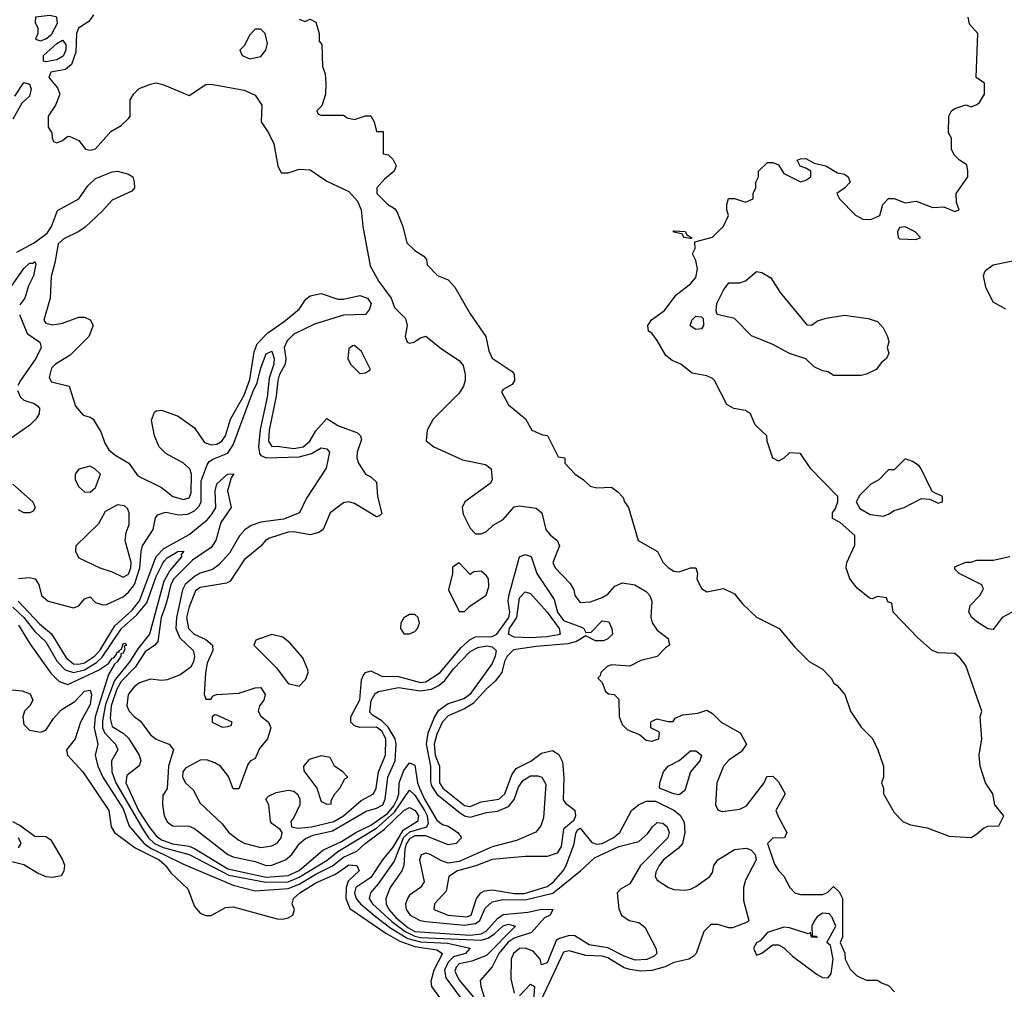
# Model space of a CAD drawing. Header units: inches. Extents: x 2380249 to 2585472, y 382747 to 546448.
# Tile 522 of 626: x 2529475 to 2533050, y 466420 to 469940. Entities that reach past the tile are written whole.
import ezdxf

# ---------------------------------------------------------------- set-up
doc = ezdxf.new("R2010")
doc.units = ezdxf.units.IN
doc.header["$MEASUREMENT"] = 0
doc.layers.add('C5426', color=7, linetype='Continuous')
doc.layers.add('C5436', color=7, linetype='Continuous')

msp = doc.modelspace()

# ---------------------------------------------------------------- linework, layer by layer
at = {"layer": 'C5426', "color": 4}
for points, elevation in [([(2529583.8, 469956.2), (2529532, 469950), (2529531.3, 469930), (2529541, 469910), (2529541, 469890), (2529532, 469870), (2529550, 469864), (2529570, 469870.8), (2529590, 469886.4), (2529612.3, 469927.7), (2529609.2, 469950)], 32), ([(2529570, 469787.4), (2529561.2, 469790), (2529560.5, 469810), (2529610, 469853.8), (2529630, 469866), (2529642, 469850), (2529641.8, 469830), (2529632.5, 469807.5), (2529610, 469795.3)], 28), ([(2529730, 468319), (2529690, 468308.7), (2529676, 468290), (2529676, 468270), (2529690, 468244.7), (2529710, 468226), (2529730, 468224.7), (2529750, 468242), (2529768, 468290), (2529748, 468310)], 28), ([(2529830, 468179), (2529785.4, 468154.6), (2529761, 468110), (2529678.8, 468030), (2529677.3, 468010), (2529690, 467987.3), (2529766, 467950), (2529810, 467936.3), (2529850, 467916.3), (2529870, 467928), (2529878.3, 467950), (2529878.9, 467970), (2529858, 468050), (2529860.9, 468079.1), (2529871.8, 468108.2), (2529872, 468150), (2529865.6, 468165.6), (2529855.5, 468175.5)], 28)]:
    msp.add_lwpolyline(points, close=True, dxfattribs=dict(at, elevation=elevation))
for points, elevation in [([(2529742.5, 469957.5), (2529726, 469934), (2529687.6, 469910), (2529680.8, 469890), (2529678, 469822), (2529662.8, 469777.3), (2529640.7, 469759.3), (2529588.2, 469750), (2529580.7, 469730), (2529612.5, 469692.5), (2529621, 469670), (2529604.7, 469630), (2529578, 469590), (2529578, 469550), (2529591.3, 469530), (2529592, 469512), (2529598, 469498), (2529610, 469494), (2529630, 469502), (2529650, 469518), (2529656.9, 469516.9), (2529690, 469502), (2529714, 469470), (2529730, 469466.8), (2529750, 469472), (2529805.6, 469534.4), (2529843.1, 469556.9), (2529870, 469582), (2529875.3, 469590), (2529875.3, 469650), (2529888.9, 469671.1), (2529909.1, 469690.9), (2529950, 469706.8), (2529970, 469711), (2529990, 469706.8), (2530000, 469702.6)], 32), ([(2529457, 469663), (2529490, 469712.4), (2529510, 469706.8), (2529516, 469690), (2529510, 469662.9), (2529482.4, 469637.6), (2529450, 469579.6)], 28), ([(2529464, 469096), (2529527, 469130), (2529574.3, 469165.7), (2529589.6, 469190), (2529612.3, 469247.7), (2529689.6, 469290), (2529722.4, 469337.6), (2529750, 469364.4), (2529810, 469388.2), (2529830, 469390.4), (2529870, 469379.1), (2529886, 469370), (2529890.9, 469350.9), (2529891, 469330), (2529882, 469318), (2529810, 469285.1), (2529774.7, 469245.3), (2529712.7, 469187.3), (2529690, 469171), (2529634.6, 469145.4), (2529613.8, 469126.2), (2529602.3, 469057.7), (2529588.4, 469008.4), (2529584.9, 468930), (2529562, 468850), (2529570, 468838.8), (2529593.2, 468833.2), (2529630, 468839.3), (2529690, 468860.7), (2529710, 468861), (2529730, 468851.3), (2529741, 468830), (2529726, 468790), (2529657.5, 468722.5), (2529604.7, 468690), (2529590, 468675.3), (2529582, 468642), (2529590, 468626), (2529654, 468610), (2529676.9, 468536.9), (2529704.7, 468504.7), (2529730, 468498), (2529742, 468490), (2529770, 468442), (2529783.5, 468403.5), (2529798.8, 468378.8), (2529820.5, 468360.5), (2529871.3, 468330), (2529904, 468284), (2529990, 468241.6), (2530000, 468233.8)], 28), ([(2529442.7, 468970), (2529490, 469037.3), (2529510, 469056.3), (2529523.1, 469056.9), (2529530, 469062), (2529533, 469053), (2529524.9, 469010), (2529506.2, 468973.8), (2529493, 468930), (2529474.6, 468905.4)], 24), ([(2529474, 468870), (2529501.7, 468801.7), (2529548, 468770), (2529552.4, 468750), (2529532.8, 468710), (2529477.1, 468630), (2529468.2, 468611.8)], 24), ([(2529466.2, 468593.8), (2529477.6, 468570), (2529490, 468559.5), (2529527.4, 468547.4), (2529539, 468539), (2529546, 468530), (2529545.3, 468510), (2529533.7, 468490), (2529511.8, 468468.2), (2529428, 468410)], 24), ([(2530000, 468370.3), (2529980.9, 468390), (2529964.5, 468430), (2529953.6, 468486.4), (2529964.1, 468515.9), (2529970, 468521), (2529990, 468522.8), (2530000, 468519.1)], 28), ([(2529450, 468254), (2529522.8, 468190), (2529531, 468170), (2529523.5, 468156.5), (2529512, 468150), (2529489.6, 468149.7), (2529470, 468160.9)], 24), ([(2529470, 467911.4), (2529510, 467914.9), (2529530.3, 467910.3), (2529544.4, 467890), (2529553.4, 467850), (2529578, 467830), (2529670, 467804.7), (2529690, 467812), (2529710, 467838), (2529730, 467844.7), (2529750, 467824.7), (2529776, 467816), (2529790, 467817.3), (2529850, 467845.2), (2529870, 467862.4), (2529891.1, 467890), (2529911.5, 467950), (2529915.4, 468010), (2529920.8, 468030), (2529959.7, 468090), (2529968.2, 468131.8), (2529976.6, 468143.4), (2530000, 468150.8)], 24), ([(2529469.6, 467829.6), (2529546.9, 467746.9), (2529590.7, 467710.7), (2529643.4, 467623.4), (2529670, 467601.8), (2529690, 467600.1), (2529710, 467606.1), (2529745.8, 467630), (2529766, 467650), (2529820.6, 467739.4), (2529883.2, 467796.8), (2529909.5, 467830.5), (2529970, 467991.5), (2529998.7, 468021.3), (2530000, 468022.1)], 16), ([(2529450, 467808.1), (2529490, 467770.2), (2529530, 467719), (2529570, 467682), (2529610.8, 467610.8), (2529639.8, 467579.8), (2529670, 467570.2), (2529710, 467580.1), (2529753.2, 467606.9), (2529774.3, 467625.7), (2529844, 467730), (2529900.4, 467779.6), (2529936.4, 467823.6), (2529970, 467919.1), (2529995.1, 467970), (2530000, 467975.4)], 12), ([(2530000, 467905.1), (2529998.2, 467901.8), (2529945.8, 467710), (2529903.5, 467656.5), (2529874.7, 467610), (2529819.1, 467540.9), (2529786.2, 467453.8), (2529775.4, 467395.4), (2529775.5, 467370), (2529784.1, 467350), (2529823, 467310), (2529830.5, 467290), (2529807.6, 467250), (2529809.2, 467210), (2529823.5, 467170), (2529921.4, 467001.4), (2529943, 466970), (2529963.8, 466950), (2529995.4, 466935.4), (2530000, 466934.1)], 12), ([(2530000, 467802.5), (2529988.8, 467770), (2529976.6, 467683.4), (2529965.3, 467670), (2529930, 467645.1), (2529893.8, 467590), (2529842.6, 467537.4), (2529827.9, 467510), (2529807.3, 467450), (2529803.5, 467403.5), (2529810, 467374.9), (2529850.6, 467350.6), (2529870, 467332.6), (2529908.9, 467270), (2529914.9, 467250), (2529908.9, 467231.1), (2529863.4, 467196.6), (2529859.7, 467170), (2529906.4, 467070), (2529947.1, 467007.1), (2529970, 466977.2), (2529990, 466962.6), (2530000, 466959)], 16), ([(2529470, 467742), (2529513, 467673), (2529588.2, 467568.2), (2529617.5, 467537.5), (2529650, 467526.4), (2529760.6, 467579.4), (2529796.6, 467603.4), (2529810, 467623), (2529816.2, 467623.8), (2529825.1, 467634.9), (2529830, 467646.8), (2529835.3, 467644.7), (2529835.3, 467650), (2529844.8, 467655.2), (2529850, 467674.8), (2529856.9, 467676.9), (2529862, 467670), (2529854.4, 467665.6), (2529855.9, 467655.9), (2529850, 467641.2), (2529842, 467638), (2529842, 467630), (2529830.3, 467610), (2529818.7, 467601.3), (2529797.4, 467562.6), (2529749.3, 467410), (2529745.2, 467370), (2529758.9, 467310), (2529748.4, 467270), (2529758.9, 467230), (2529776.9, 467190), (2529850, 467076), (2529872, 467012), (2529927.2, 466950), (2529951.7, 466931.7), (2530000, 466908.7)], 8), ([(2530000, 467542.6), (2529990, 467541.2), (2529950, 467546), (2529910, 467533.5), (2529890, 467518.7), (2529868.7, 467490), (2529864.2, 467450), (2529872.2, 467430), (2529890, 467410.4), (2529913.8, 467393.8), (2529950, 467343.7), (2529970, 467328.9), (2530000, 467316.9)], 24), ([(2529410, 467511), (2529483.6, 467503.6), (2529512.7, 467492.7), (2529522, 467470), (2529512, 467450), (2529492, 467430), (2529486, 467410), (2529490, 467382), (2529510, 467361), (2529550, 467354), (2529570, 467360.7), (2529596.9, 467403.1), (2529624.7, 467435.2), (2529674.3, 467465.7), (2529710, 467503), (2529730, 467506.8), (2529736, 467490), (2529730, 467454), (2529695.3, 467390), (2529675.5, 467330), (2529644.9, 467290), (2529648, 467270), (2529703.8, 467210), (2529798, 467070), (2529806.7, 467010), (2529818.4, 466990), (2529893.5, 466933.5), (2529981.1, 466890), (2530000, 466873.2)], 4), ([(2530000, 467133.2), (2529994.8, 467125.2), (2529993.4, 467090), (2529999.5, 467050), (2530000, 467048.9)], 24), ([(2529396.7, 466896.7), (2529490, 466873.6), (2529542, 466842), (2529570, 466830.3), (2529592.8, 466827.2), (2529626.6, 466833.4), (2529636.2, 466850), (2529638, 466870), (2529630, 466892.7), (2529590, 466960.9), (2529570, 466973.3), (2529530, 466975.1), (2529475.2, 467015.2), (2529450, 467027.8)], 4), ([(2529470, 466934), (2529479.6, 466950), (2529470.5, 466970.5)], 8)]:
    msp.add_lwpolyline(points, dxfattribs=dict(at, elevation=elevation))
at = {"layer": 'C5436', "color": 4}
for points, elevation in [([(2530490, 469942), (2530510, 469934), (2530530, 469942), (2530550, 469932), (2530562, 469890), (2530562, 469862), (2530572, 469850), (2530574, 469770), (2530583.6, 469743.6), (2530586, 469710), (2530584.7, 469670), (2530572, 469628), (2530554, 469610), (2530558, 469598), (2530570, 469594), (2530650, 469594), (2530663.6, 469583.6), (2530690, 469578), (2530730, 469591.3), (2530750, 469592), (2530762, 469570), (2530770, 469534), (2530794, 469534), (2530794, 469454), (2530814, 469450), (2530830, 469434), (2530842, 469410), (2530834, 469390), (2530798.8, 469361.2), (2530771.3, 469330), (2530771, 469310), (2530810, 469271), (2530835.5, 469255.5), (2530844.5, 469244.5), (2530866, 469190), (2530881, 469130), (2530910, 469102.8), (2530942, 469082), (2530952, 469070), (2530954, 469050), (2530991.6, 469011.6), (2531030, 468996), (2531054.8, 468970), (2531110, 468872), (2531167.3, 468790), (2531178, 468738), (2531190, 468712), (2531263.6, 468663.6), (2531270, 468654), (2531272, 468630), (2531263.6, 468616.4), (2531230, 468598), (2531224.7, 468590), (2531250, 468542), (2531311.1, 468491.1), (2531334, 468450), (2531372.7, 468432.7), (2531391.1, 468431.1), (2531430, 468354), (2531454, 468350), (2531454, 468330), (2531492, 468290), (2531522, 468270), (2531546.4, 468246.4), (2531570, 468241), (2531623.6, 468243.6), (2531646.4, 468226.4), (2531666, 468206), (2531671.3, 468190), (2531686, 468170), (2531721, 468050), (2531791, 468010), (2531810.7, 467970.7), (2531830, 467951.3), (2531850, 467938), (2531870, 467936), (2531910, 467950.8), (2531930, 467951), (2531936, 467930), (2531934, 467910), (2531950, 467876), (2531970, 467862.8), (2532030, 467876), (2532070, 467856), (2532099.8, 467819.8), (2532150, 467771.3), (2532232, 467730), (2532290, 467662), (2532342, 467610), (2532390, 467582), (2532422, 467550), (2532431.6, 467531.6), (2532443.6, 467523.6), (2532470.9, 467490.9), (2532492, 467430), (2532530, 467372), (2532570.9, 467330.9), (2532591.3, 467290), (2532611.3, 467230), (2532611.3, 467190), (2532604.7, 467170), (2532611.3, 467150), (2532611.3, 467130), (2532650, 467062), (2532682, 467030), (2532710, 467018), (2532770, 467006.8), (2532850, 466976), (2532930, 466971.3), (2532950, 466984.7), (2532974.6, 467005.4), (2532990, 467012), (2533030, 467014), (2533048, 467050), (2533015.3, 467090), (2533008, 467130), (2532982, 467170), (2532962, 467230), (2532959, 467270), (2532968, 467330), (2532962, 467410), (2532968, 467430), (2532910, 467595.3), (2532890, 467622), (2532870, 467639), (2532810, 467642), (2532788, 467650), (2532736.4, 467696.4), (2532646, 467790), (2532642, 467822), (2532627.3, 467827.3), (2532622, 467842), (2532590, 467846), (2532570, 467838), (2532560.4, 467840.4), (2532516.4, 467876.4), (2532488.7, 467910), (2532475.3, 467950), (2532478, 467970), (2532507.3, 468032.7), (2532507.3, 468067.3), (2532454.6, 468114.6), (2532426, 468130), (2532426, 468150), (2532436.4, 468163.6), (2532446, 468190), (2532446, 468210), (2532348, 468310), (2532310, 468366), (2532270, 468368), (2532250, 468348), (2532230, 468338), (2532210, 468348), (2532188.7, 468410), (2532188, 468430), (2532146, 468470), (2532128, 468510), (2532110, 468522), (2532068.4, 468528.4), (2532043.1, 468543.1), (2531998, 468630), (2531990, 468638), (2531970, 468648), (2531917.2, 468657.2), (2531875.3, 468690), (2531843.7, 468703.7), (2531820.9, 468720.9), (2531790, 468775.3), (2531770, 468802), (2531758, 468810), (2531755.3, 468830), (2531769.3, 468850.7), (2531815.9, 468884.1), (2531858.9, 468941.1), (2531910, 468981), (2531930, 469004.7), (2531935.5, 469035.5), (2531930, 469066), (2531918, 469090), (2531928, 469110), (2531926, 469134), (2531990, 469151), (2532030, 469191.3), (2532048.7, 469230), (2532042, 469250), (2532042, 469270), (2532048.7, 469291.3), (2532070, 469291.3), (2532110, 469278), (2532138, 469290), (2532138, 469310), (2532148, 469330), (2532148, 469350), (2532158, 469370), (2532158, 469390), (2532190, 469422), (2532210, 469422), (2532230, 469414), (2532250, 469382), (2532310, 469352), (2532330, 469358), (2532348, 469370), (2532348, 469390), (2532330, 469402), (2532308.7, 469408.7), (2532298, 469430), (2532310, 469434.8), (2532330, 469436.3), (2532359.8, 469419.8), (2532402, 469410), (2532444, 469384), (2532470, 469379.1), (2532482.8, 469370), (2532490.7, 469350), (2532470, 469328.7), (2532442, 469310), (2532451.3, 469290), (2532510, 469231), (2532536.8, 469216.8), (2532565.2, 469214.8), (2532598, 469230), (2532608.7, 469270), (2532630, 469290.8), (2532650, 469290.7), (2532690, 469276), (2532730, 469282), (2532790, 469258.8), (2532830, 469261), (2532870, 469244.7), (2532886, 469250), (2532876.4, 469276.4), (2532875.3, 469310), (2532918, 469370), (2532918, 469390), (2532914, 469414), (2532888, 469430), (2532868, 469450), (2532858, 469470), (2532858, 469510), (2532848, 469530), (2532848.7, 469590), (2532858, 469610), (2532870, 469618), (2532910, 469631.3), (2532930, 469624.7), (2532950, 469632), (2532960.4, 469639.6), (2532978, 469670), (2532978, 469710), (2532948, 469730), (2532954, 469890), (2532924, 469924), (2532919, 469950)], 36), ([(2530000, 469702.6), (2530090, 469664.7), (2530150, 469704.7), (2530170, 469706), (2530290, 469684), (2530330, 469666.8), (2530353.4, 469630), (2530351, 469570), (2530378, 469530), (2530398, 469490), (2530412, 469410), (2530424.7, 469384.7), (2530450, 469384.7), (2530490, 469398), (2530530, 469394.8), (2530590, 469354), (2530670, 469316.4), (2530701.6, 469281.6), (2530714.6, 469250), (2530720.9, 469190), (2530747.3, 469047.3), (2530779.3, 468990), (2530823.7, 468930), (2530835.2, 468895.2), (2530875.6, 468855.6), (2530881.6, 468830), (2530874.8, 468790), (2530882, 468770), (2530890, 468766), (2530906, 468770), (2530930, 468786), (2530950, 468791), (2531005.8, 468745.8), (2531070, 468702.8), (2531085.5, 468685.5), (2531092.2, 468652.2), (2531092.2, 468630), (2531086.4, 468610), (2531070, 468584.5), (2530976.3, 468490), (2530954.8, 468450), (2530951, 468411), (2530978, 468390), (2531082.3, 468342.3), (2531165.8, 468325.8), (2531186.8, 468310), (2531190.7, 468270), (2531183, 468257), (2531091.3, 468190), (2531082, 468170), (2531085.4, 468145.4), (2531110, 468094), (2531130, 468074), (2531150, 468074), (2531170, 468082), (2531194.6, 468105.4), (2531230, 468126), (2531270, 468171.3), (2531290, 468176), (2531350, 468166.8), (2531370.6, 468150), (2531384.9, 468090), (2531400.7, 468070), (2531426.8, 468050), (2531434.8, 468030), (2531410.6, 467970), (2531419.1, 467950), (2531473.7, 467893.7), (2531487.3, 467870), (2531491, 467850), (2531510, 467824.7), (2531547.3, 467827.3), (2531590, 467843), (2531610, 467854.8), (2531635.6, 467884.4), (2531663.6, 467896.4), (2531708.7, 467888.7), (2531750, 467864.9), (2531763, 467850), (2531770.5, 467830), (2531766.8, 467770), (2531770.9, 467750.9), (2531790, 467724.7), (2531830, 467694), (2531834, 467670), (2531819.6, 467660.4), (2531790, 467628), (2531730, 467614), (2531690, 467594), (2531622, 467598), (2531607.5, 467592.5), (2531584.7, 467570), (2531582, 467558), (2531574, 467550), (2531590, 467534), (2531602, 467502), (2531612.7, 467492.7), (2531634, 467490), (2531650, 467474), (2531651.1, 467411.1), (2531662, 467382), (2531682, 467362), (2531725.4, 467345.4), (2531750, 467324.7), (2531770, 467321), (2531795.3, 467330), (2531798, 467350), (2531795.3, 467355.3), (2531766, 467370), (2531766, 467390), (2531770, 467394), (2531790, 467402), (2531830, 467392), (2531847.3, 467392.7), (2531855.3, 467404.7), (2531883.2, 467416.8), (2531937, 467423), (2531970, 467434), (2531990, 467422), (2532022, 467390), (2532091.1, 467351.1), (2532114, 467310), (2532096, 467284), (2532050, 467252.7), (2532030.8, 467230), (2532006, 467170), (2532001, 467090), (2532010, 467072), (2532025.4, 467065.4), (2532090, 467074), (2532113.6, 467086.4), (2532178, 467170), (2532187.3, 467192.7), (2532210, 467194), (2532230, 467174), (2532254, 467130), (2532221, 467070), (2532230, 467044.7), (2532261, 466990), (2532252, 466970), (2532210, 466969.3), (2532190.7, 466950), (2532215.2, 466875.2), (2532230, 466851.3), (2532250, 466831.3), (2532270.8, 466790), (2532290, 466770.8), (2532310, 466764), (2532390, 466764.7), (2532408.4, 466771.6), (2532430, 466794), (2532450, 466774), (2532462, 466750), (2532462, 466610), (2532454, 466590), (2532471.1, 466551.1), (2532472, 466530), (2532490, 466494), (2532514, 466470), (2532530, 466462), (2532550, 466454), (2532590, 466454), (2532603.6, 466443.6), (2532630, 466434), (2532651.6, 466411.6)], 32), ([(2533055.3, 468890), (2533010, 468915.3), (2532982.7, 468970), (2532974, 469010), (2532978, 469022), (2532982, 469030), (2533010, 469050.7), (2533110, 469071.3)], 32), ([(2530000, 468519.1), (2530050, 468500.5), (2530110, 468459.1), (2530145.3, 468405.3), (2530170, 468397), (2530190, 468399.5), (2530209.3, 468410), (2530222, 468430), (2530240.7, 468490), (2530290, 468577.1), (2530310, 468634), (2530325.7, 468734.3), (2530336.6, 468763.4), (2530376.1, 468803.9), (2530435.1, 468844.9), (2530489, 468890), (2530513.6, 468926.4), (2530530, 468938), (2530570, 468946), (2530630, 468925.7), (2530650, 468925.3), (2530710, 468938.7), (2530737.3, 468930), (2530750.4, 468910), (2530745.5, 468890), (2530730.3, 468869.7), (2530650, 468868.3), (2530545.3, 468834.8), (2530470, 468798.9), (2530445.6, 468774.4), (2530434.7, 468750), (2530440.8, 468710), (2530439, 468690), (2530416.9, 468650), (2530411.5, 468630), (2530406, 468574), (2530380.3, 468450), (2530377.6, 468410), (2530390, 468390.6), (2530410, 468392.4), (2530470, 468383.8), (2530504.5, 468390), (2530528.3, 468410), (2530550, 468448), (2530590, 468492), (2530630, 468467.3), (2530701, 468441), (2530712, 468430), (2530716, 468416), (2530700.7, 468370), (2530699.1, 468350), (2530704.9, 468330), (2530730, 468291), (2530750, 468281), (2530770, 468262), (2530774.4, 468210), (2530790, 468148), (2530781, 468139), (2530770, 468136), (2530690, 468184.5), (2530670, 468189.6), (2530650, 468187), (2530602, 468150), (2530576.3, 468090), (2530560.9, 468079.1), (2530530, 468069.7), (2530470, 468081.3), (2530450, 468080.5), (2530381.7, 468058.3), (2530367.3, 468050), (2530350.3, 468029.7), (2530290, 467979.3), (2530238.4, 467901.6), (2530225.8, 467894.2), (2530130, 467878.7), (2530113.1, 467866.9), (2530090, 467809.2), (2530080.8, 467770), (2530087.2, 467730), (2530108.2, 467710), (2530150.8, 467690), (2530174.9, 467670), (2530175.5, 467650), (2530155.9, 467604.1), (2530148.8, 467568.8), (2530144.7, 467490), (2530150, 467474), (2530170, 467474), (2530175.3, 467484.7), (2530189, 467491), (2530270, 467495.5), (2530330, 467514.8), (2530350, 467516), (2530366, 467490), (2530361, 467470), (2530346, 467450), (2530341, 467430), (2530350, 467412), (2530378, 467390), (2530386.8, 467370), (2530374.8, 467330), (2530345.2, 467294.8), (2530330, 467258), (2530311.6, 467248.4), (2530303.6, 467236.4), (2530270, 467148), (2530250, 467148), (2530232.7, 467192.7), (2530203.7, 467230), (2530182.8, 467242.8), (2530152.8, 467252.8), (2530130, 467251.6), (2530077, 467223), (2530067, 467210), (2530065.7, 467190), (2530077.1, 467170), (2530104.2, 467144.2), (2530130, 467096), (2530210, 467021), (2530234, 466990), (2530270, 466962), (2530290, 466950.6), (2530350, 466934.8), (2530390, 466940.7), (2530410, 466951.3), (2530424, 466970), (2530428, 466990), (2530420.4, 467000.4), (2530390, 467022), (2530386, 467030), (2530379, 467090), (2530368, 467110), (2530378, 467122), (2530405.6, 467134.4), (2530450, 467143), (2530470, 467139.1), (2530482.8, 467130), (2530491.8, 467111.8), (2530491.8, 467090), (2530470, 467044), (2530458.8, 467030), (2530462, 467010), (2530485.7, 467005.7), (2530534, 467010), (2530615.1, 467030), (2530650.9, 467050), (2530714.3, 467105.7), (2530759.5, 467130), (2530769.7, 467150), (2530777.7, 467210), (2530802.6, 467270), (2530804.7, 467330), (2530790, 467357.3), (2530770, 467371.7), (2530710, 467371.2), (2530690, 467377), (2530677, 467390), (2530676.9, 467410), (2530710, 467471), (2530715.8, 467544.2), (2530721.7, 467558.3), (2530730, 467570.8), (2530750, 467576.3), (2530790, 467557.1), (2530850, 467556), (2530930, 467534), (2530950, 467536.5), (2531001.7, 467570), (2531078.3, 467661.7), (2531110, 467690.4), (2531130, 467700.3), (2531190, 467701.6), (2531207.6, 467710), (2531250.6, 467770), (2531255, 467790), (2531248.8, 467830), (2531251.4, 467848.6), (2531290, 467990.4), (2531310, 467999.3), (2531331.8, 467991.8), (2531352.2, 467930), (2531415.5, 467835.5), (2531427.6, 467790), (2531450, 467759.7), (2531515.2, 467735.2), (2531523, 467730), (2531530, 467716), (2531550, 467717.3), (2531590, 467758), (2531613.8, 467753.8), (2531625.5, 467730), (2531627.7, 467710), (2531610, 467692.3), (2531594.1, 467685.9), (2531565.4, 467685.4), (2531530, 467704), (2531496.7, 467683.3), (2531465.6, 467674.4), (2531350, 467664.8), (2531267.3, 467652.7), (2531244.6, 467630), (2531234.9, 467610), (2531225.7, 467570), (2531201.6, 467538.4), (2531170, 467511.2), (2531121.6, 467458.4), (2531090, 467438.7), (2531030, 467413.5), (2531010, 467391.8), (2530990, 467346), (2530980.2, 467310), (2530983.5, 467270), (2530999.7, 467230), (2530999.7, 467170), (2531011.8, 467150), (2531090, 467087.1), (2531110, 467083.6), (2531150, 467100.8), (2531214.5, 467110), (2531236, 467130), (2531261.3, 467198.7), (2531278, 467222), (2531330.9, 467249.1), (2531370, 467278), (2531410, 467287.3), (2531432.8, 467272.8), (2531446, 467246), (2531450.5, 467189.5), (2531448.5, 467108.5), (2531456.3, 467096.3), (2531490.4, 467070.4), (2531493.4, 467050), (2531486.4, 467033.6), (2531450, 467002), (2531441.4, 466938.6), (2531426, 466914), (2531390, 466902), (2531310, 466902.9), (2531190, 466891.1), (2531131.5, 466868.5), (2531064.9, 466850), (2531033, 466830), (2531023.8, 466776.2), (2530980.7, 466730), (2530978.8, 466710), (2531030.8, 466690), (2531096.9, 466683.1), (2531114.3, 466690), (2531133.3, 466750), (2531149.7, 466770.3), (2531162.8, 466777.2), (2531190, 466780.9), (2531270, 466768.1), (2531308.1, 466768.1), (2531390, 466793.6), (2531413.5, 466810), (2531447.8, 466850), (2531458.7, 466870), (2531488.7, 466948.7), (2531493.6, 466986.4), (2531500.2, 466999.8), (2531510, 467004.7), (2531552.8, 466952.7), (2531570, 466946.7), (2531590, 466949.2), (2531629.6, 466970), (2531654.5, 466990), (2531696, 467070), (2531721.2, 467090), (2531750, 467103.8), (2531783.4, 467103.4), (2531850.4, 467070.4), (2531872.9, 467052.9), (2531887.4, 467027.4), (2531890.4, 466990), (2531881.3, 466950), (2531867, 466933), (2531812.4, 466890), (2531796.4, 466870), (2531785.2, 466845.2), (2531782, 466830), (2531790, 466816), (2531830.5, 466790.5), (2531850, 466782.8), (2531890, 466780.7), (2531910, 466784), (2531930, 466794), (2531981.2, 466830), (2531990, 466844.7), (2531995.6, 466870), (2532009.7, 466890.3), (2532070, 466927.4), (2532112.7, 466932.7), (2532130, 466926.7), (2532145.3, 466910), (2532148.7, 466890), (2532110, 466816), (2532103.1, 466790), (2532103.2, 466743.2), (2532122, 466670), (2532116.5, 466663.5), (2532063.6, 466643.6), (2532050, 466642.9), (2532010, 466655.1), (2531984.9, 466655.1), (2531958.8, 466630), (2531930.8, 466550), (2531920.5, 466539.5), (2531904.7, 466530), (2531850, 466517.4), (2531818.6, 466501.4), (2531770, 466488.3), (2531730, 466485.7), (2531690, 466491.8), (2531670, 466498.5), (2531610, 466534.2), (2531590, 466540.4), (2531530, 466543), (2531470, 466560.5), (2531450, 466554.7), (2531370, 466384.5)], 28), ([(2530000, 468150.8), (2530007, 468153), (2530050, 468143.2), (2530084.9, 468144.9), (2530110, 468157.6), (2530125.9, 468174.1), (2530133.3, 468190), (2530134.2, 468265.8), (2530155.2, 468324.8), (2530163.3, 468336.7), (2530175.6, 468344.4), (2530230, 468366.9), (2530250, 468396.5), (2530321.3, 468590), (2530337.6, 468622.4), (2530350, 468676.3), (2530370, 468727.7), (2530390, 468737.3), (2530398.3, 468710), (2530397.6, 468690), (2530380.5, 468639.5), (2530372.9, 468570), (2530347.8, 468452.2), (2530341.6, 468390), (2530345, 468365), (2530350, 468357.7), (2530370, 468350.2), (2530490, 468353.1), (2530534.7, 468365.3), (2530570, 468386), (2530590, 468382.8), (2530599.1, 468370), (2530587.3, 468312.7), (2530516.3, 468203.7), (2530490.4, 468149.7), (2530433, 468127), (2530350, 468116.5), (2530315.8, 468104.2), (2530292, 468088), (2530273.3, 468066.7), (2530236.1, 468003.9), (2530198.3, 467961.7), (2530175.3, 467944.7), (2530130, 467930.7), (2530110, 467919.3), (2530075.9, 467890), (2530065.3, 467870), (2530043.5, 467770), (2530041.1, 467730), (2530056.1, 467696.1), (2530104.2, 467650), (2530108.9, 467630), (2530106, 467610), (2530096.4, 467590), (2530057.5, 467562.5), (2530010, 467544), (2530000, 467542.6)], 24), ([(2530000, 468233.8), (2530030.8, 468210), (2530070, 468198.4), (2530090, 468204.9), (2530096.8, 468223.2), (2530098.3, 468290), (2530093, 468310), (2530069.3, 468330), (2530005.1, 468365.1), (2530000, 468370.3)], 28), ([(2530000, 468022.1), (2530090, 468071.8), (2530155.4, 468124.6), (2530174.1, 468145.9), (2530187, 468170), (2530184.6, 468230), (2530190, 468254.9), (2530229.6, 468290), (2530252.1, 468292.1), (2530243, 468277), (2530228.8, 468230), (2530242.6, 468170), (2530205.4, 468114.6), (2530187.3, 468050), (2530170, 468024.5), (2530101.8, 467978.2), (2530034, 467910), (2530023.5, 467890), (2530009.5, 467830), (2530000, 467802.5)], 16), ([(2530000, 467975.4), (2530010, 467986.4), (2530049.3, 468010), (2530070.5, 468010.5), (2530061.4, 467998.6), (2530062, 467990), (2530019.7, 467940.3), (2530000, 467905.1)], 12), ([(2533110, 467806), (2533042, 467770), (2533010, 467726), (2532990, 467729), (2532950, 467754), (2532932, 467770), (2532921.6, 467790), (2532926.7, 467813.3), (2532961.2, 467850), (2532974, 467874), (2532968.7, 467888.7), (2532886, 467930), (2532870, 467946), (2532870, 467954), (2532910, 467971.3), (2532930, 467971.3), (2532950, 467978), (2533010, 467978), (2533070, 467991.3)], 32), ([(2530000, 467048.9), (2530010, 467028.7), (2530030, 467014), (2530090, 467012.2), (2530110, 467004), (2530230.4, 466910), (2530250, 466901), (2530330, 466883.9), (2530370, 466870.2), (2530390, 466871.3), (2530439.5, 466890), (2530463, 466910), (2530491, 466950), (2530512.3, 466967.7), (2530540.3, 466979.7), (2530610, 466995.8), (2530733.2, 467066.8), (2530770, 467077.4), (2530793.7, 467090), (2530802.3, 467110), (2530811.1, 467190), (2530838.4, 467250), (2530842.2, 467310), (2530838.5, 467330), (2530812.2, 467372.2), (2530790, 467394.6), (2530755.3, 467415.3), (2530746.2, 467426.2), (2530751.5, 467468.5), (2530765.2, 467494.8), (2530778.2, 467501.8), (2530850, 467515.6), (2530930, 467504.1), (2530970, 467510.2), (2530996.7, 467523.3), (2531018.8, 467541.2), (2531050, 467584.2), (2531110, 467647.2), (2531138.7, 467661.3), (2531170, 467667.3), (2531190, 467663.6), (2531204.6, 467650), (2531201.8, 467630), (2531190, 467603.6), (2531109, 467490), (2531090, 467476.2), (2531030, 467456.4), (2530993.4, 467430), (2530980.5, 467410), (2530956.6, 467350), (2530950.8, 467310), (2530966.4, 467230), (2530966, 467174), (2530970, 467158.4), (2530990, 467128.3), (2531070, 467063.2), (2531090, 467050.2), (2531110, 467045.4), (2531170, 467062.6), (2531210, 467067.2), (2531250, 467084.2), (2531270.5, 467109.5), (2531285.7, 467154.3), (2531301.3, 467178.7), (2531330, 467194.9), (2531355.9, 467195.9), (2531370.2, 467190.2), (2531384.8, 467164.8), (2531376.7, 467043.3), (2531366.6, 467013.4), (2531348.9, 466991.1), (2531279.2, 466960.8), (2531190, 466937.8), (2531070, 466883.9), (2531030, 466878.5), (2531006.5, 466886.5), (2530965.2, 466910), (2530950, 466914.5), (2530932, 466908), (2530926.7, 466890), (2530943.8, 466810), (2530930.6, 466790), (2530890, 466762.4), (2530882.4, 466750), (2530875.2, 466730), (2530878.4, 466710), (2530892.8, 466690), (2530928.5, 466670), (2530950, 466666), (2531090, 466653.1), (2531130, 466658.7), (2531145.8, 466670), (2531165.5, 466714.5), (2531190, 466738.2), (2531230, 466745.9), (2531310, 466744.6), (2531410.3, 466769.7), (2531511.6, 466850), (2531561.8, 466898.2), (2531650, 466938.9), (2531722.5, 466957.5), (2531754.9, 466985.1), (2531772.3, 467010), (2531790, 467025.5), (2531810, 467023.8), (2531825.5, 467010), (2531833.1, 466990), (2531828.2, 466970), (2531728.7, 466870), (2531690, 466803.7), (2531655.8, 466784.2), (2531643.8, 466770), (2531650, 466712), (2531660.4, 466690), (2531687.3, 466670), (2531722.8, 466662.8), (2531745.3, 466645.3), (2531784.4, 466570), (2531788.2, 466550), (2531779.1, 466540.9), (2531751.9, 466528.1), (2531710, 466525.8), (2531670, 466540.3), (2531610, 466571.2), (2531542.2, 466582.2), (2531490, 466614), (2531470, 466615.8), (2531434.7, 466605.3), (2531422.8, 466597.2), (2531390, 466516.2), (2531370, 466509.3), (2531365.1, 466530), (2531339, 466559), (2531310, 466569.8), (2531290, 466567.9), (2531267.8, 466550), (2531259.3, 466530), (2531258, 466458), (2531270, 466406)], 24), ([(2530000, 467316.9), (2530017.3, 467310), (2530032.7, 467290), (2530014.7, 467230), (2530010.5, 467149.5), (2530000, 467133.2)], 24), ([(2530000, 466959), (2530030, 466948.4), (2530090, 466939.8), (2530110, 466931.7), (2530230, 466858.2), (2530370, 466827.4), (2530450, 466833), (2530490, 466851.5), (2530575.1, 466924.9), (2530643.2, 466956.8), (2530694.7, 466990), (2530750, 467016.4), (2530810, 467058.9), (2530833.1, 467086.9), (2530845.3, 467110), (2530851.1, 467130), (2530852.8, 467170), (2530870, 467215.2), (2530890, 467243.1), (2530910, 467234.4), (2530919.2, 467170), (2530926.3, 467150), (2530944.7, 467110), (2530990, 467034.9), (2531010, 467019), (2531030, 467012.7), (2531066, 466990), (2531079.5, 466970), (2531059.1, 466950), (2531030, 466944.6), (2530950, 466977.2), (2530910, 466977.7), (2530890, 466967), (2530879.2, 466950), (2530873.6, 466930), (2530870, 466869.3), (2530862.3, 466850), (2530819.6, 466790), (2530803.7, 466750), (2530804.9, 466730), (2530814.7, 466710), (2530840.5, 466680.5), (2530884.7, 466644.7), (2530910, 466630.1), (2531110, 466616.9), (2531150, 466621.7), (2531168.4, 466631.6), (2531210, 466676.9), (2531230, 466691.7), (2531319.7, 466700.3), (2531370, 466711.8), (2531410.7, 466710), (2531400.5, 466690), (2531380.8, 466679.2), (2531333, 466627), (2531270, 466606.1), (2531249, 466591), (2531214.4, 466550), (2531190, 466501.6), (2531147.4, 466452.6), (2531148.7, 466430), (2531180.7, 466330)], 16), ([(2530000, 466934.1), (2530090, 466909.3), (2530234.2, 466834.2), (2530369, 466809), (2530450, 466810.7), (2530490, 466827), (2530590.9, 466889.1), (2530630, 466921), (2530770, 467005.5), (2530836.3, 467063.7), (2530890, 467143), (2530910, 467125.7), (2530944.1, 467070), (2530953.9, 467050), (2530957.7, 467022.3), (2530951.5, 467008.5), (2530890, 466990.4), (2530868.8, 466971.2), (2530834.1, 466885.9), (2530776.9, 466803.1), (2530748.7, 466770), (2530743.6, 466750), (2530755.8, 466730), (2530826, 466666), (2530874.8, 466630), (2530910, 466612.7), (2530930, 466608.9), (2531150, 466598.1), (2531174.1, 466605.9), (2531198.5, 466621.5), (2531230, 466650.2), (2531250, 466656.5), (2531274.8, 466650), (2531170, 466543.5), (2531117.1, 466522.9), (2531070, 466512.4), (2531059.3, 466500.7), (2531054.2, 466485.8), (2531070, 466454), (2531123.5, 466390)], 12), ([(2530000, 466908.7), (2530070, 466875.2), (2530250, 466798), (2530330, 466778.3), (2530450, 466786.3), (2530490, 466801.5), (2530550, 466838.7), (2530610, 466868.5), (2530650, 466900.6), (2530698.7, 466921.3), (2530728.6, 466950), (2530798.9, 467001.1), (2530870, 467069.1), (2530890, 467080.8), (2530911.2, 467070), (2530923.2, 467050), (2530919.6, 467030), (2530864.6, 466995.4), (2530830, 466936), (2530792.3, 466890), (2530750, 466825.7), (2530695.6, 466790), (2530690.2, 466770), (2530696.9, 466750), (2530712.4, 466730), (2530765.5, 466685.5), (2530822.2, 466642.2), (2530884.5, 466604.5), (2530930, 466592.9), (2531028.2, 466588.2), (2531110.4, 466570), (2531093.4, 466550), (2531050, 466538), (2531030, 466518.7), (2531017.8, 466490), (2531022.3, 466462.3), (2531090, 466370.4)], 8), ([(2530000, 466873.2), (2530003.6, 466870), (2530023.7, 466843.7), (2530084.8, 466784.8), (2530110, 466720.7), (2530130, 466696.4), (2530150, 466688.7), (2530170, 466688.8), (2530222.5, 466717.5), (2530250, 466720.3), (2530410, 466676.4), (2530430, 466674.4), (2530450, 466679.3), (2530466, 466690), (2530472.3, 466710), (2530464, 466730), (2530469.2, 466750), (2530491.5, 466770), (2530550, 466806.7), (2530621.4, 466838.6), (2530670, 466872.3), (2530698.8, 466870), (2530708, 466850), (2530667.6, 466812.4), (2530660.2, 466790), (2530658.6, 466750), (2530673.9, 466713.9), (2530803.9, 466623.9), (2530855, 466595), (2530910, 466575.8), (2530990, 466563.6), (2531010.2, 466550.2), (2530978.3, 466490), (2530968.2, 466448.2), (2530970.6, 466430), (2530999.3, 466390)], 4), ([(2531290, 466396.3), (2531330, 466438.4), (2531344, 466430), (2531337.6, 466350)], 24)]:
    msp.add_lwpolyline(points, dxfattribs=dict(at, elevation=elevation))
for points, elevation in [([(2530350, 469906), (2530330, 469906), (2530310, 469886), (2530290, 469846), (2530274, 469830), (2530282, 469810), (2530310, 469798), (2530350, 469806.8), (2530368.7, 469830), (2530374.6, 469854.6), (2530366, 469890)], 36), ([(2532690, 469188), (2532670, 469186), (2532662, 469170), (2532664.7, 469150), (2532670, 469144.7), (2532730, 469142), (2532746, 469150), (2532726, 469170)], 36), ([(2531910, 469146), (2531886, 469150), (2531882, 469162), (2531846, 469170), (2531850, 469174), (2531891.6, 469171.6), (2531898, 469158), (2531914, 469150), (2531914, 469146)], 36), ([(2532350, 468832), (2532372.3, 468847.7), (2532403, 468857), (2532470, 468868), (2532555.5, 468855.5), (2532590, 468844.7), (2532610, 468822), (2532626, 468790), (2532631, 468770), (2532624.7, 468750), (2532631.3, 468730), (2532622, 468710), (2532604, 468696), (2532584.7, 468670), (2532550, 468653.2), (2532530, 468649.3), (2532430, 468649.2), (2532410, 468662), (2532390, 468665.2), (2532360.2, 468680.2), (2532328.9, 468708.9), (2532270, 468729), (2532210, 468761.2), (2532132.5, 468792.5), (2532070, 468855.3), (2532008, 468870), (2532004, 468884), (2532006, 468910), (2532030, 468958), (2532050, 468984.7), (2532090, 468984.7), (2532110, 468992), (2532150, 469026), (2532170, 469022.8), (2532202.8, 469002.8), (2532236, 468950), (2532332.7, 468832.7)], 32), ([(2531930, 468815.3), (2531909.6, 468829.6), (2531915.3, 468850), (2531930, 468864.7), (2531950, 468862), (2531956, 468856), (2531958, 468830), (2531950, 468818)], 32), ([(2530690, 468758), (2530683.6, 468756.4), (2530670, 468746), (2530666, 468710), (2530676, 468690), (2530710, 468656), (2530730, 468658), (2530748, 468670), (2530739, 468690), (2530716, 468736)], 32), ([(2532690, 468346), (2532650, 468306), (2532630, 468306), (2532594, 468270), (2532565.4, 468254.6), (2532525.4, 468214.6), (2532512, 468190), (2532525.4, 468165.4), (2532563.5, 468143.5), (2532610, 468138), (2532630, 468144.7), (2532650, 468158), (2532686, 468170), (2532750, 468202), (2532779.6, 468199.6), (2532810, 468184.7), (2532826, 468190), (2532826, 468210), (2532788, 468228), (2532748, 468310), (2532740.4, 468320.4), (2532716.4, 468336.4)], 36), ([(2531070, 467968), (2531046.8, 467953.2), (2531046.8, 467930), (2531032, 467870), (2531070, 467792), (2531090, 467792), (2531109.1, 467810.9), (2531168.9, 467851.1), (2531178, 467882), (2531177.2, 467910), (2531170, 467922), (2531150, 467938), (2531123.6, 467936.4), (2531110, 467926)], 32), ([(2531330, 467695.8), (2531270, 467698.8), (2531250, 467709.6), (2531253.1, 467730), (2531280.2, 467770), (2531290, 467842), (2531310, 467863.8), (2531330, 467857.1), (2531390, 467788.9), (2531434, 467730), (2531437.3, 467710), (2531430, 467707.4), (2531390, 467699.4)], 24), ([(2530910, 467781.2), (2530890, 467780.9), (2530870, 467769), (2530859.1, 467750), (2530857.3, 467730), (2530870, 467711), (2530890, 467710.8), (2530910, 467718.8), (2530919.3, 467730), (2530926, 467750), (2530921.2, 467770)], 32), ([(2530390, 467709), (2530331.6, 467688.4), (2530324.7, 467670), (2530406.9, 467586.9), (2530450, 467531), (2530490, 467521), (2530513.6, 467546.4), (2530522, 467570), (2530520.4, 467580.4), (2530503.1, 467623.1), (2530457.2, 467677.2), (2530430, 467699)], 32), ([(2530183.6, 467416.4), (2530174, 467410), (2530174, 467390), (2530210, 467372), (2530230, 467374), (2530242, 467378), (2530246, 467390), (2530190, 467415.3)], 28), ([(2531870, 467126), (2531849.4, 467129.4), (2531798, 467150), (2531799, 467170), (2531812.7, 467210), (2531829, 467230), (2531869.6, 467250.4), (2531910, 467286), (2531930, 467286), (2531950.5, 467270.5), (2531944, 467250), (2531910.3, 467209.7), (2531890, 467142)], 28), ([(2530570, 467268), (2530525.4, 467254.6), (2530504.7, 467230), (2530506, 467214), (2530553.4, 467150), (2530570, 467102), (2530590, 467092), (2530606, 467094), (2530606, 467106), (2530619, 467130), (2530637.2, 467150), (2530655.3, 467184.7), (2530666, 467190), (2530648, 467210), (2530618, 467230), (2530602, 467262)], 32), ([(2532390, 466697.2), (2532370, 466684), (2532360.7, 466670), (2532350.8, 466650), (2532352.7, 466612.7), (2532367.3, 466612.7), (2532371.6, 466608.4), (2532350, 466609), (2532346, 466626), (2532338, 466622), (2532270, 466643.7), (2532250, 466646), (2532190, 466626), (2532163.8, 466596.2), (2532150, 466588.7), (2532138.8, 466570), (2532150, 466544.7), (2532170, 466551), (2532210, 466582), (2532230, 466582), (2532250, 466570.6), (2532281.2, 466541.2), (2532370, 466474), (2532390, 466462.8), (2532410, 466462), (2532422, 466478), (2532429, 466530), (2532419, 466579), (2532406, 466590), (2532438, 466650), (2532424, 466684), (2532414, 466694)], 32)]:
    msp.add_lwpolyline(points, close=True, dxfattribs=dict(at, elevation=elevation))

doc.saveas('drawing.dxf')
